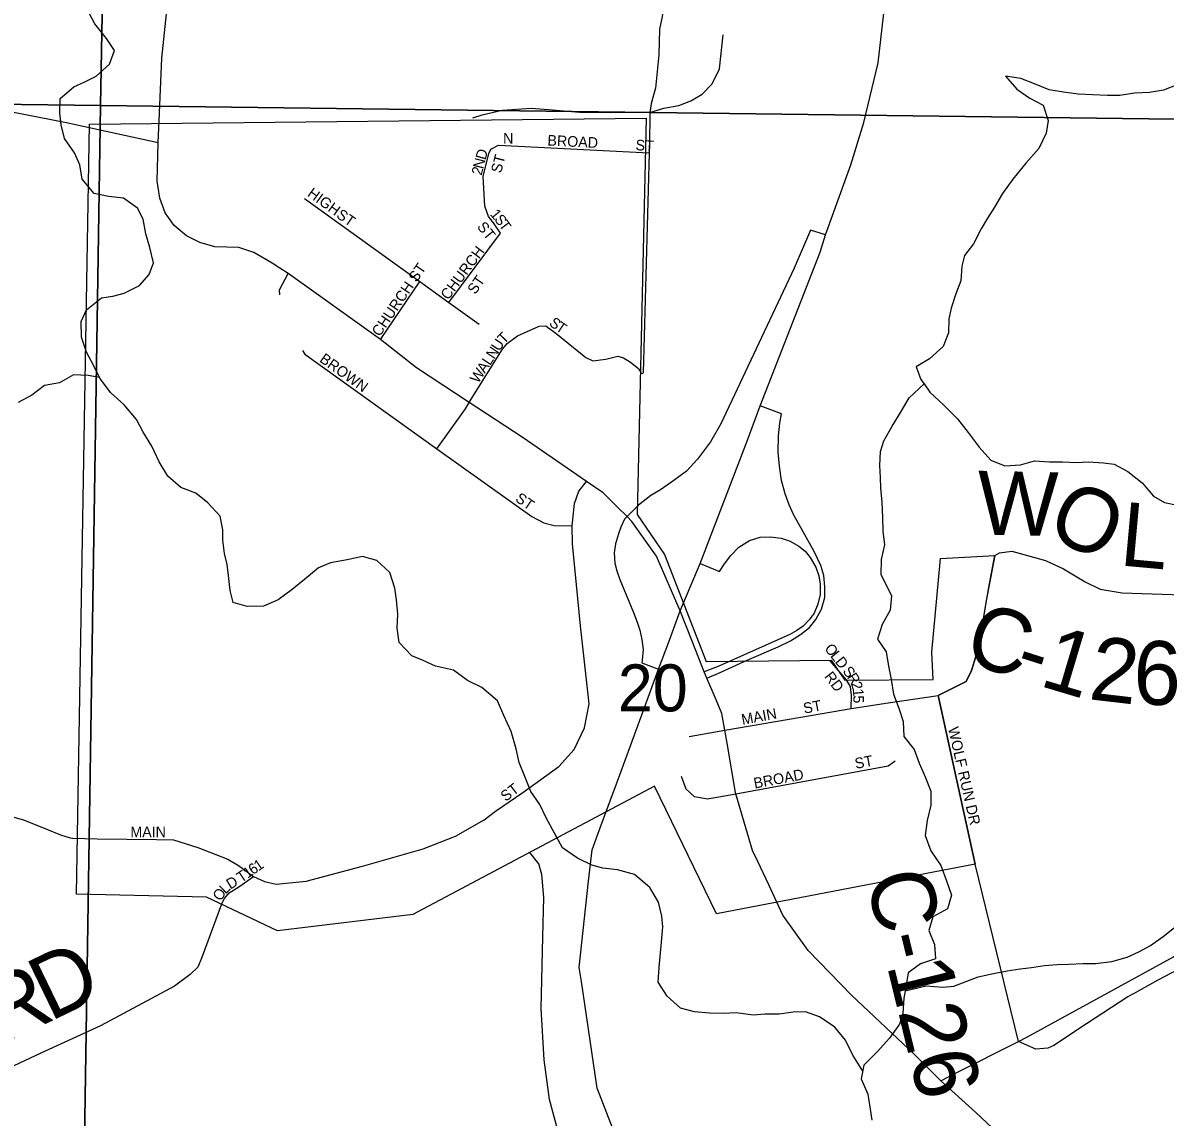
# Model space of a CAD drawing. Extents: x 2043100 to 2470832, y 443715 to 810583.
# Drawn here: x 2231654 to 2237021, y 650154 to 655298 of the extents above; entities that cross this region are included whole.
import ezdxf

# ---------------------------------------------------------------- set-up
doc = ezdxf.new("R2010")
doc.units = 0
for name, color, linetype in [('GM_X_City_Street', 7, 'Continuous'), ('GM_X_City_Street_Text', 7, 'Continuous'), ('GM_X_Corporation', 7, 'Continuous'), ('GM_X_County_Road', 7, 'Continuous'), ('GM_X_County_Road_Text', 7, 'Continuous'), ('GM_X_Interchange_Ramps', 7, 'Continuous'), ('GM_X_Interstate_Route', 7, 'Continuous'), ('GM_X_Major_Lake', 7, 'Continuous'), ('GM_X_Major_River', 7, 'Continuous'), ('GM_X_Minor_River', 7, 'Continuous'), ('GM_X_Section', 7, 'Continuous'), ('GM_X_Section_Text', 7, 'Continuous'), ('GM_X_State_Route', 7, 'Continuous'), ('GM_X_Township_Road', 7, 'Continuous'), ('GM_X_Township_Road_Text', 7, 'Continuous')]:
    doc.layers.add(name, color=color, linetype=linetype)

msp = doc.modelspace()

# ---------------------------------------------------------------- linework, layer by layer
at = {"layer": 'GM_X_City_Street'}
for points in [[(2233841.5, 654388.4), (2233824.9, 654436.2), (2233817.1, 654576.3), (2233843.7, 654684.8), (2233853.4, 654704.9)], [(2233853.4, 654704.9), (2233889.1, 654723.4), (2234597.4, 654686.7)], [(2232977.1, 654473.1), (2233519, 654082.4), (2233656, 653983.7), (2233798, 653881.3)], [(2233898.4, 654309.1), (2233865.8, 654358.7), (2233841.5, 654388.4)], [(2233656, 653983.7), (2233898.4, 654309.1)], [(2232861, 654019), (2232860.7, 654043), (2232900.8, 654120)], [(2233426.6, 653946.1), (2233519, 654082.4)], [(2233334.1, 653809.9), (2233426.6, 653946.1), (2233426.6, 653946.1)], [(2233753.2, 653516.3), (2233907.4, 653764.6), (2233929.1, 653790.9), (2233978.6, 653827.6), (2234079.9, 653873), (2234111.9, 653873.4), (2234118.2, 653868.9)], [(2234118.2, 653868.9), (2234119, 653868.3), (2234158.3, 653840), (2234299.6, 653725.7), (2234331.8, 653710.1), (2234393.7, 653717), (2234449.4, 653731.7), (2234475.5, 653724.1), (2234509.8, 653702.5), (2234546.1, 653672.9), (2234558.8, 653651.3), (2234565.1, 653649.7), (2234569.3, 653653.7)], [(2232968.3, 653758.1), (2232978.5, 653740.2), (2233599.4, 653295.2), (2234045.4, 652977.5), (2234101.8, 652948.3), (2234149.9, 652934.9), (2234234.5, 652934.1)], [(2233599.4, 653295.2), (2233733.2, 653484), (2233751.7, 653513.7), (2233752.3, 653514.7), (2233753.2, 653516.3)], [(2231888.1, 651466.5), (2232003.9, 651463), (2232281.8, 651459.4), (2232361.8, 651457.5), (2232475.8, 651421.7), (2232617.8, 651367.8), (2232667.8, 651337.9), (2232737.8, 651285.9), (2232789.8, 651262), (2232843.8, 651250), (2232985.8, 651264.3), (2233249.6, 651334.7), (2233535.5, 651415.3), (2233687.4, 651475.6), (2233821.3, 651551.9), (2233875.2, 651592), (2234003.1, 651680.3), (2234173, 651802.7), (2234244.9, 651882.9), (2234292.8, 651985.1), (2234314.7, 652097.3), (2234274.4, 652463.7), (2234236.1, 652850.1), (2234234.5, 652934.1), (2234245.9, 653038.4), (2234265.9, 653096.5), (2234302.3, 653142.7)], [(2235954.2, 652136.8), (2236086.3, 652202.6), (2236111.3, 652254.7), (2236121.7, 652288.1), (2236147.9, 652373), (2236170.3, 652517.3), (2236194.4, 652653.6), (2236221.5, 652794.9)], [(2235545.7, 652074.9), (2235547.1, 652136.5), (2235542.5, 652178.5), (2235522.1, 652212.3), (2235447.1, 652299.4)], [(2235719.7, 652101.3), (2235954.2, 652136.8)], [(2236128.1, 651343.4), (2235954.2, 652136.8)], [(2235310.1, 652034.5), (2235545.7, 652074.9), (2235719.7, 652101.3)], [(2234784.2, 651944.2), (2234952.2, 651973.1), (2235310.1, 652034.5)], [(2234896.5, 651655.4), (2234897.4, 651655.6), (2235004.6, 651674.4), (2235081.2, 651687.9), (2235719.2, 651806.4), (2235752.9, 651828.9)], [(2234746.6, 651757.5), (2234769.3, 651697.8), (2234807.8, 651662.2), (2234871.8, 651651.1), (2234896.5, 651655.4)], [(2232588, 651155.5), (2232601.6, 651182.5), (2232623.3, 651208.8), (2232668.9, 651237.4), (2232737.8, 651285.9)]]:
    msp.add_lwpolyline(points, dxfattribs=at)
at = {"layer": 'GM_X_Corporation'}
msp.add_lwpolyline([(2234582.7, 654849.9), (2234539.8, 652987.5), (2234669.3, 652799.3), (2234865.3, 652296), (2235452.7, 652301.8), (2235516.8, 652208.2), (2235931.5, 652211.5), (2235924.2, 652339.7), (2235965.6, 652780.6), (2236221.5, 652794.9), (2236179, 652573.3), (2236147.6, 652370.7), (2236111.1, 652254.1), (2236085.8, 652201.7), (2235954.2, 652136.8), (2236128.1, 651343.4), (2234912.6, 651110), (2234622.5, 651709.5), (2233485.9, 651106.5), (2232850.9, 651029.9), (2232517.5, 651189.2), (2231906, 651202.4), (2231967.7, 654822.4)], close=True, dxfattribs=at)
at = {"layer": 'GM_X_County_Road'}
for points in [[(2236221.5, 652794.9), (2236221.5, 652794.9), (2236243.5, 652807), (2236301.5, 652815.1), (2236459.5, 652771.3), (2236543.5, 652731.3), (2236645.5, 652671.4), (2236715.5, 652635.5), (2236819.5, 652619.6), (2237101.4, 652610), (2237213.4, 652610.1), (2237301.4, 652630.3), (2237491.2, 652720.7), (2237611.2, 652780.9), (2237699.1, 652839.1), (2237924.8, 653031.7)], [(2231477.9, 651600.4), (2231657.9, 651552.6), (2231769.9, 651506.7), (2231831.9, 651480.8), (2231875.9, 651466.8), (2231886.5, 651466.5), (2231888.1, 651466.5)], [(2236331.4, 650510.3), (2236128.1, 651343.4)], [(2237144.9, 650881.9), (2236987, 650797.6), (2236869.9, 650733)], [(2236869.9, 650733), (2236868, 650731.9), (2236845.1, 650719.3), (2236651.3, 650592.9), (2236497.4, 650490.5), (2236469.4, 650478.5), (2236413.5, 650474.4), (2236331.4, 650510.3)]]:
    msp.add_lwpolyline(points, dxfattribs=at)
at = {"layer": 'GM_X_Interchange_Ramps'}
for points in [[(2235426, 654302), (2235354.4, 654324), (2235277.6, 654145.1), (2234933.7, 653413.4), (2234884.8, 653329.3), (2234823.2, 653247.5), (2234771.6, 653191.6), (2234713.4, 653146.4), (2234650.4, 653103.1), (2234605.1, 653077.3), (2234546.6, 653031.7), (2234492.9, 652977.5)], [(2234868.2, 652218.4), (2234930.7, 652244.8), (2235046.4, 652297.2), (2235203.4, 652364.5), (2235261, 652393.5), (2235307.8, 652422.6), (2235349.6, 652456.4), (2235379.2, 652493.7), (2235406.7, 652542.7), (2235422.3, 652596.3), (2235422.2, 652648), (2235417, 652700.3), (2235403.1, 652747.9), (2235371.7, 652813.3), (2235277, 652983.7), (2235254.4, 653033.3), (2235235.1, 653084.4), (2235218.7, 653146.6), (2235208.7, 653214.4), (2235202.2, 653280.8), (2235203.9, 653357.6), (2235211, 653417.3), (2235218.6, 653460.7), (2235118.1, 653497.3)], [(2234492.9, 652977.5), (2234480.5, 652965), (2234464.1, 652928.4), (2234452.3, 652896.5), (2234438, 652849.1), (2234432.3, 652806.6), (2234435.1, 652758), (2234444.2, 652721.9), (2234458.7, 652682.4), (2234523.2, 652527.1), (2234540.6, 652481), (2234553.2, 652443.6), (2234563, 652399), (2234568, 652352.4), (2234564.7, 652302.1), (2234561.7, 652289.4), (2234641.2, 652260.2)], [(2234835.7, 652757), (2234927, 652719.1), (2234950.1, 652756.1), (2234980.2, 652794.5), (2235018.7, 652833.7), (2235068.8, 652864.3), (2235118.5, 652880.1), (2235167.1, 652882.7), (2235217.6, 652876.4), (2235259.3, 652861.4), (2235299.3, 652838.8), (2235329.3, 652814.8), (2235353, 652785.1), (2235380.2, 652740.4), (2235394.1, 652699.7), (2235400.4, 652660.5), (2235399.8, 652610.5), (2235389, 652565.8), (2235372.4, 652523.4), (2235349.1, 652491.8), (2235319.9, 652462.5), (2235291.1, 652441.2), (2235258.1, 652423), (2234923.8, 652274.5), (2234855.7, 652247.9)]]:
    msp.add_lwpolyline(points, dxfattribs=at)
at = {"layer": 'GM_X_Interstate_Route'}
for points in [[(2234742.2, 652534.5), (2234835.7, 652757), (2235059.4, 653336), (2235118.1, 653497.3), (2235400.5, 654219.6), (2235426, 654302), (2235544.3, 654630.6), (2235605.7, 654829.4), (2235672.7, 655110.4), (2235723.1, 655549.8), (2235717.9, 656359.9), (2235657.4, 657504.7), (2235570.5, 658713.6), (2235492.9, 660121.2), (2235379.3, 662006.1)], [(2234691.7, 652397.3), (2234742.2, 652534.5)], [(2234568.4, 652062.5), (2234641.2, 652260.2), (2234691.7, 652397.3)], [(2234441.1, 651716.5), (2234568.4, 652062.5)], [(2234368.3, 651518.9), (2234433.8, 651696.7), (2234441.1, 651716.5)], [(2234312.6, 651263.5), (2234328.6, 651410.8), (2234368.3, 651518.9)], [(2234278.2, 650792.6), (2234268.6, 650857.2), (2234312.6, 651263.5)], [(2240394.7, 638771), (2240382.5, 638881.1), (2240303.2, 639267.5), (2240121.4, 639665.5), (2239921.6, 640061.4), (2239486.5, 640666.7), (2238945.3, 641275.5), (2238484.4, 641836.6), (2237995, 642501.7), (2237789.2, 642869.6), (2237609.2, 643317.8), (2237341.9, 644058.2), (2237167.9, 644510.4), (2236925.2, 645114.6), (2236607.5, 645943), (2236281.8, 646755.3), (2236081.5, 647271.5), (2235837.1, 647771.5), (2235579.2, 648157.2), (2235141.7, 648882.8), (2234805.3, 649336.2), (2234488.5, 649938.1), (2234352.9, 650290.3), (2234278.2, 650792.6)]]:
    msp.add_lwpolyline(points, dxfattribs=at)
at = {"layer": 'GM_X_Major_Lake'}
for points in [[(2237077, 655006.2), (2237013.3, 654981.5), (2236947.4, 654970.8), (2236877.5, 654968), (2236807.6, 654957.3), (2236749.7, 654956.6), (2236679.6, 654959.9), (2236611.6, 654963.1), (2236543.6, 654972.4), (2236475.5, 654983.7), (2236407.2, 655011), (2236343, 655036.3), (2236270.9, 655047.5), (2236323.5, 654986), (2236385.9, 654944.7), (2236448.2, 654911.3), (2236470.9, 654839.5), (2236461.6, 654779.3), (2236428.3, 654706.9), (2236367, 654638.2), (2236305.8, 654563.4), (2236256.5, 654496.8), (2236219.2, 654432.4), (2236185.8, 654380), (2236156.3, 654329.6), (2236121, 654259.1), (2236077.6, 654204.6), (2236066.1, 654154.4), (2236060.8, 654086.3), (2236037.5, 654024), (2236016.1, 653957.7), (2236004.7, 653907.6), (2236003.3, 653841.5), (2235978, 653777.2), (2235914.6, 653718.4), (2235851, 653681.7), (2235873.6, 653621.9), (2235888.3, 653601.4)], [(2235888.3, 653601.4), (2235916.2, 653562.3), (2235980.8, 653500.9), (2236045.5, 653437.6), (2236096.1, 653372.1), (2236146.8, 653304.5), (2236201.4, 653243.1), (2236267.7, 653215.8), (2236341.6, 653220.6), (2236407.4, 653239.3), (2236477.4, 653234.1), (2236539.4, 653234.8), (2236605.4, 653231.5), (2236659.4, 653234.1), (2236731.4, 653230.8), (2236781.4, 653223.4), (2236845.8, 653190), (2236912.3, 653136.7), (2236966.9, 653073.3), (2237017.2, 653043.8), (2237079.3, 653030.4)]]:
    msp.add_lwpolyline(points, dxfattribs=at)
at = {"layer": 'GM_X_Major_River'}
for points in [[(2235687.4, 652703.7), (2235687.1, 652703), (2235688.4, 652775.1), (2235703.6, 652845.3), (2235697, 652909.3), (2235694.3, 652973.3), (2235691.6, 653045.4), (2235684.9, 653111.4), (2235684.4, 653161.4), (2235679.8, 653217.4), (2235683.2, 653283.5), (2235698.6, 653333.7), (2235737.9, 653402.2), (2235781.2, 653470.7), (2235818.5, 653535.2), (2235888.3, 653601.4)], [(2235687.4, 652703.7), (2235736.1, 652605.5), (2235728.8, 652537.3), (2235691.5, 652470.9), (2235670.2, 652400.6), (2235710.8, 652341), (2235721.5, 652275), (2235734.1, 652211.1), (2235744.8, 652143.2), (2235769.5, 652077.4), (2235790.2, 652013.6), (2235792.9, 651943.5), (2235841.5, 651882), (2235866.1, 651818.2), (2235892.8, 651754.5), (2235919.5, 651686.7), (2235920.1, 651620.7), (2235902.9, 651548.4), (2235893.6, 651478.2), (2235920.3, 651406.5), (2235967, 651336.9), (2235993.8, 651265.2), (2236016.5, 651197.4), (2235999.1, 651133.1), (2235929.5, 651096.3), (2235910.2, 651032.1), (2235936.8, 650966.3), (2235941.5, 650898.3), (2235871.8, 650875.5), (2235814.2, 650832.9), (2235803, 650764.7), (2235793.5, 650714.5), (2235788.2, 650642.4), (2235772.7, 650592.2), (2235725.4, 650525.7), (2235668.1, 650461), (2235604.8, 650398.2), (2235593.4, 650334.1), (2235624.1, 650262.3), (2235634.9, 650192.4), (2235643.4, 650140.4)]]:
    msp.add_lwpolyline(points, dxfattribs=at)
at = {"layer": 'GM_X_Minor_River'}
for points in [[(2231922.7, 654631.2), (2231896.5, 654687.2), (2231850.3, 654755.1), (2231834.1, 654819.1), (2231828, 654873.1), (2231829.7, 654943.2), (2231893.6, 654997.4), (2231945.5, 655021.7), (2231999.4, 655047.9), (2232061.2, 655104.1), (2232085, 655168.3), (2232046.8, 655224.2), (2231992.6, 655294.1), (2231952.4, 655370)], [(2235600, 650371.3), (2235554.1, 650446), (2235519.9, 650516), (2235469.7, 650577.9), (2235397.6, 650625.7), (2235331.5, 650649.4), (2235273.6, 650647.2), (2235207.6, 650639), (2235139.6, 650638.8), (2235085.7, 650634.6), (2235005.7, 650644.3), (2234945.7, 650642.1), (2234879.7, 650643.9), (2234809.7, 650649.7), (2234743.7, 650667.4), (2234681.5, 650723.3), (2234639.3, 650789.2), (2234643.1, 650857.2), (2234649, 650909.3), (2234654.8, 650977.4), (2234660.6, 651049.5), (2234656.4, 651099.5), (2234640.2, 651165.5), (2234600, 651233.4), (2234527.9, 651295.2), (2234447.8, 651316.9), (2234379.8, 651324.7), (2234327.8, 651338.6), (2234259.7, 651372.3), (2234189.6, 651420.1), (2234151.4, 651490.1), (2234113.2, 651562), (2234083, 651623.9), (2234040.8, 651685.9), (2234012.6, 651755.8), (2233986.4, 651821.8), (2233972.3, 651885.8), (2233948, 651967.8), (2233913.8, 652041.7), (2233883.6, 652111.7), (2233811.4, 652173.5), (2233743.4, 652207.3), (2233677.2, 652255.1), (2233593.2, 652274.8), (2233535.2, 652300.6), (2233481.1, 652322.5), (2233422.9, 652386.3), (2233412.7, 652452.3), (2233416.5, 652518.4), (2233410.3, 652586.5), (2233402.2, 652640.5), (2233378, 652714.4), (2233317.8, 652770.3), (2233249.8, 652790.1), (2233177.8, 652773.8), (2233099.9, 652759.5), (2233044, 652737.3), (2232978.2, 652681), (2232920.4, 652634.8), (2232854.5, 652586.5), (2232784.6, 652556.3), (2232708.7, 652554), (2232642.6, 652573.8), (2232628.5, 652629.8), (2232620.3, 652699.8), (2232614.1, 652751.8), (2232602, 652803.8), (2232593.8, 652865.9), (2232593.6, 652915.9), (2232581.4, 652979.9), (2232523.3, 653041.8), (2232467.1, 653087.6), (2232397.1, 653113.4), (2232334.9, 653167.2), (2232294.8, 653235.2), (2232260.5, 653309.1), (2232218.4, 653377), (2232188.2, 653433), (2232130, 653502.8), (2232065.8, 653560.7), (2232015.7, 653628.6), (2231989.5, 653682.5), (2231953.3, 653750.4), (2231929.1, 653820.4), (2231928.9, 653894.5), (2231952.7, 653948.6), (2232024.5, 654004.9), (2232076.5, 654013.1), (2232130.4, 654027.3), (2232202.3, 654063.6), (2232248.1, 654115.8), (2232267.9, 654169.9), (2232251.7, 654242), (2232231.5, 654305.9), (2232219.3, 654376), (2232193.2, 654427.9), (2232127.1, 654473.8), (2232057.1, 654481.5), (2231989, 654495.3), (2231932.9, 654563.2), (2231922.7, 654631.2)], [(2232014.2, 653631.6), (2231961.6, 653640.4), (2231891.7, 653644.1), (2231825.8, 653605.9), (2231755.9, 653593.6), (2231696, 653547.4), (2231632.1, 653513.1)], [(2235800, 650748.8), (2235899, 650771.5), (2235977, 650765.8), (2236028.9, 650769.9), (2236088.8, 650794.2), (2236142.7, 650814.4), (2236206.7, 650828.6), (2236278.6, 650842.8), (2236340.6, 650851.1), (2236392.5, 650857.2), (2236454.5, 650867.5), (2236514.4, 650871.7), (2236568.4, 650873.9), (2236636.4, 650876.1), (2236694.4, 650876.3), (2236770.3, 650886.6), (2236842.2, 650906.8), (2236898.1, 650931), (2236952, 650961.2), (2237011.9, 651003.5), (2237065.7, 651045.7)]]:
    msp.add_lwpolyline(points, dxfattribs=at)
at = {"layer": 'GM_X_Section'}
for points in [[(2226513, 660274.5), (2232115.7, 660220.7), (2232018.8, 654909.5), (2226447.9, 654979.7), (2226447.9, 655167.7)], [(2232115.7, 660220.7), (2237430.6, 660139.9), (2237313.6, 654842.5), (2232018.8, 654909.5)], [(2232018.8, 654909.5), (2231937.4, 649640.6), (2226378.6, 649710.8), (2226377.3, 649830.9), (2226447.9, 654979.7)], [(2237313.6, 654842.5), (2237212.3, 649559.4), (2231937.4, 649640.6), (2232018.8, 654909.5)]]:
    msp.add_lwpolyline(points, close=True, dxfattribs=at)
at = {"layer": 'GM_X_State_Route'}
for points in [[(2232294.5, 654838.4), (2232306.7, 655132.3), (2232329.9, 655340.9), (2232349, 655575.6), (2232408.2, 655828.6), (2232479.1, 656127.7), (2232534.3, 656360.6), (2232550, 656465.5)], [(2235967.7, 650325.5), (2236035.7, 650361.7), (2236331.4, 650510.3), (2236371.4, 650530.4), (2236751.1, 650739.2), (2237060.9, 650907.8), (2237284.7, 651088.4), (2237969.1, 651893.5), (2238779, 652825.6), (2239030.5, 653059.3), (2239396.2, 653301.7), (2239684.1, 653459.5), (2239712.4, 653470.1), (2240295, 653689.4), (2240744.5, 653821.4), (2241020.6, 653923), (2241274.7, 654008.4), (2241432.6, 654109.4), (2241991.7, 654613.3), (2242716.1, 655350.6)], [(2231408.2, 654917.3), (2231851, 654831.3), (2232290.2, 654735.2)], [(2232290.2, 654735.2), (2232290.2, 654735.2), (2232294.5, 654838.4)], [(2232862, 654145.1), (2232826.3, 654168.4), (2232738.8, 654218.8), (2232669.2, 654242), (2232556.5, 654245.2), (2232486, 654265.3), (2232423.9, 654297), (2232365.4, 654345.5), (2232323.3, 654404.9), (2232297.8, 654474.1), (2232284.9, 654554.7), (2232290.2, 654735.2)], [(2234302.3, 653142.7), (2234000.5, 653350), (2233751.7, 653513.7), (2233504.4, 653676.4), (2233334.1, 653809.9), (2232900.8, 654120), (2232862, 654145.1)], [(2234798.9, 652391.2), (2234742.2, 652534.5), (2234632, 652790.6), (2234515.9, 652954.7), (2234492.9, 652977.5), (2234448.1, 653021.9), (2234380.2, 653089.2), (2234302.3, 653142.7)], [(2234962.7, 651912.4), (2234952.2, 651973.1), (2234938.6, 652052.1), (2234911.8, 652115.4), (2234868.2, 652218.4), (2234855.7, 652247.9), (2234798.9, 652391.2)], [(2235158.6, 651245.9), (2235107.2, 651356), (2235083.1, 651407.6), (2235004.6, 651674.4), (2235002.7, 651680.7), (2234962.7, 651912.4)], [(2235967.7, 650325.5), (2235843.6, 650449.5), (2235547.5, 650727.4), (2235343.4, 650937.4), (2235225.3, 651103.4), (2235158.6, 651245.9)], [(2237924.3, 646608.8), (2237914.2, 646678.2), (2237823.8, 647124.5), (2237741.6, 647458.8), (2237613.4, 647704.9), (2237501.8, 647833.7), (2237240, 648201.3), (2237028.6, 648450.8), (2236881.5, 648682.7), (2236744.3, 648938.6), (2236690.5, 649103.2), (2236643.6, 649262.7), (2236626.4, 649321.3), (2236586.2, 649495.5), (2236550.2, 649581.5), (2236420, 649841.6), (2236313.9, 650005.7), (2236131.8, 650175.6), (2235967.7, 650325.5)]]:
    msp.add_lwpolyline(points, dxfattribs=at)
at = {"layer": 'GM_X_Township_Road'}
for points in [[(2234663.8, 655364.1), (2234655.8, 655320), (2234645.9, 655267.9), (2234642, 655147.8), (2234626.1, 654991.5), (2234614.3, 654947.9), (2234606.6, 654917.4), (2234600.2, 654877.4), (2234598.4, 654723.1), (2234597.4, 654686.7), (2234569.3, 653653.7)], [(2234600.2, 654877.4), (2234665, 654897.9), (2234736.9, 654910.4), (2234792.8, 654930.9), (2234846.5, 654963.4), (2234892.2, 655011.8), (2234927.7, 655082.2), (2234944.5, 655242.6)], [(2233768.5, 654852.1), (2233812.5, 654866.2), (2233906.4, 654888.3), (2234042.4, 654896.6), (2234124.3, 654890.7), (2234270.3, 654878.9), (2234600.2, 654877.4)], [(2235280.6, 648222.4), (2235280.3, 648224), (2235182.8, 648441.6), (2235124, 648551.3), (2235047.1, 648680.8), (2234936.1, 648834.1), (2234780.8, 649033.2), (2234494.4, 649387.4), (2234435.8, 649473.1), (2234346.6, 649640.6), (2234192.1, 649999.8), (2234128.5, 650237.7), (2234103.2, 650423.7), (2234089.5, 650665.9), (2234097.1, 651002.4), (2234101.8, 651186.7), (2234093, 651294.8), (2234078.7, 651344.8), (2234036.3, 651398.5)], [(2232588, 651155.5), (2232496.2, 650909.1), (2232476.2, 650859), (2232440.3, 650824.9), (2232366.3, 650770.7), (2232018.6, 650583.9), (2231738.8, 650455.4), (2231480.9, 650334.8)]]:
    msp.add_lwpolyline(points, dxfattribs=at)

# ---------------------------------------------------------------- texts
at = {"layer": 'GM_X_City_Street_Text'}
for s, rotation, p in [('N', 0, (2233910.6, 654730.7)), ('BROAD', 357.0909, (2234117.9, 654721.9)), ('ST', 356.1879, (2234531.6, 654699.9)), ('D', 74.0816, (2233827.7, 654650.8)), ('N', 75.916, (2233817.1, 654608.5)), ('ST', 75.9573, (2233901.3, 654588.9)), ('2', 75.9335, (2233809.6, 654578.6)), ('HIGH', 324.0898, (2232987.4, 654487)), ('ST', 325.3092, (2233123.6, 654385.9)), ('1', 309.8056, (2233846.7, 654397.7)), ('S', 307.7168, (2233866.2, 654374.5)), ('T', 306.411, (2233887.5, 654346.9)), ('ST', 309.0829, (2233785.6, 654338.6)), ('CHURCH', 53.3211, (2233652.8, 653992.3)), ('CHURCH ST', 55.904, (2233331.2, 653820.3)), ('ST', 55.2978, (2233780, 654018.3)), ('S', 322.7312, (2234122.9, 653879.5)), ('T', 326.094, (2234153.5, 653856.4)), ('T', 46.3331, (2233915.3, 653785.6)), ('N', 56.5811, (2233868.3, 653714)), ('U', 56.5766, (2233892.5, 653750.7)), ('BROWN', 324.4633, (2233044.5, 653708.2)), ('L', 56.5752, (2233848.9, 653684.6)), ('W', 56.5757, (2233793.1, 653600.1)), ('A', 56.5811, (2233824.6, 653647.9)), ('ST', 325.3092, (2233964, 653052.7)), ('O', 308.7281, (2235417.8, 652355.8)), ('L', 308.7013, (2235445.3, 652321.5)), ('D', 308.7219, (2235467.4, 652294.1)), ('RD', 307.4135, (2235417, 652225)), ('S', 308.7281, (2235503.2, 652249.4)), ('R', 302.4507, (2235524.3, 652223.1)), ('2', 287.6353, (2235544.1, 652192.8)), ('ST', 10.6147, (2235325.8, 652050.9)), ('1', 275.4403, (2235552.9, 652166.2)), ('5', 270.5932, (2235555.8, 652136.6)), ('MAIN', 10.7134, (2235035.4, 651998.1)), ('WOLF RUN DR', 282.8582, (2236000.4, 651982.6)), ('ST', 10.6279, (2235567.8, 651791.3)), ('BROAD', 10.6227, (2235092.6, 651698.9)), ('ST', 37.5735, (2233922.9, 651635.6)), ('MAIN', 0, (2232159.4, 651470.3)), ('1', 34.1366, (2232760.5, 651309.1)), ('T', 33.6249, (2232679.8, 651254.8)), ('1', 34.1427, (2232709.5, 651274.6)), ('6', 34.1145, (2232735, 651291.8)), ('D', 31.2524, (2232629.2, 651223.5)), ('O', 55.2551, (2232582.9, 651166.6)), ('L', 44.1305, (2232606.3, 651200.8))]:
    msp.add_text(s, height=50, rotation=rotation, dxfattribs=at).set_placement(p)
at = {"layer": 'GM_X_County_Road_Text'}
for s, rotation, p in [('W', 358.8739, (2236136.9, 652893)), ('O', 334.3277, (2236451.7, 652894)), ('L', 354.7876, (2236801.8, 652748.6)), ('C', 342.2019, (2236065.5, 652298.5)), ('1', 343.3517, (2236423.8, 652183.9)), ('2', 353.3579, (2236656.9, 652119.5)), ('6', 358.2651, (2236868.4, 652096)), ('-', 342.3963, (2236301.2, 652222.8)), ('C-126', 283.6351, (2235612.9, 651281.4))]:
    msp.add_text(s, height=300, rotation=rotation, dxfattribs=at).set_placement(p)
at = {"layer": 'GM_X_Section_Text'}
msp.add_text('20', height=220.83, rotation=0, dxfattribs=at).set_placement((2234449.6, 652061.8))
at = {"layer": 'GM_X_Township_Road_Text'}
for s, rotation, p in [('D', 25.821, (2231781, 650601.9)), ('R', 24.8665, (2231552.6, 650496))]:
    msp.add_text(s, height=300, rotation=rotation, dxfattribs=at).set_placement(p)

doc.saveas('drawing.dxf')
